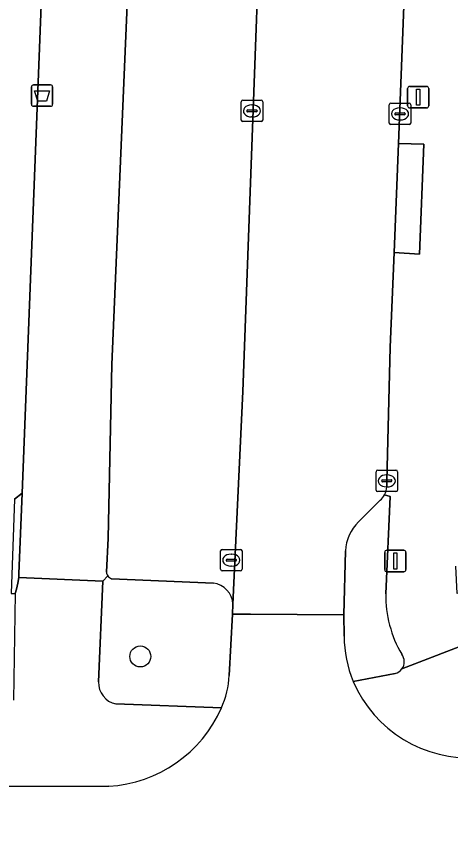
# Model space of a CAD drawing. Extents: x 161354 to 162026, y 386504 to 387460.
# Drawn here: x 161491.04 to 161511.3, y 386820.36 to 386858.12 of the extents above; entities that cross this region are included whole.
import ezdxf

# ---------------------------------------------------------------- set-up
doc = ezdxf.new("R2010")
doc.units = 0
for name, color, linetype in [('IMGEO_Afvalbak', 7, 'Continuous'), ('IMGEO_Boom', 7, 'Continuous'), ('IMGEO_Erf', 7, 'Continuous'), ('IMGEO_Groenvoorziening', 7, 'Continuous'), ('IMGEO_Haag', 7, 'Continuous'), ('IMGEO_Hek', 7, 'Continuous'), ('IMGEO_Kolk', 7, 'Continuous'), ('IMGEO_Lichtmast', 7, 'Continuous'), ('IMGEO_Parkeervlak_open', 7, 'Continuous'), ('IMGEO_Rijbaan_lokaal_open', 7, 'Continuous'), ('IMGEO_Voetpad_open', 7, 'Continuous')]:
    doc.layers.add(name, color=color, linetype=linetype)

msp = doc.modelspace()

# ---------------------------------------------------------------- linework, layer by layer
at = {"layer": 'IMGEO_Afvalbak'}
for p, q in [((161491.748, 386854.026), (161491.748, 386854.826)), ((161491.748, 386854.826), (161491.748, 386854.026)), ((161491.848, 386854.926), (161492.638, 386854.926)), ((161492.638, 386854.926), (161491.848, 386854.926)), ((161492.738, 386854.826), (161492.738, 386854.026)), ((161492.738, 386854.026), (161492.738, 386854.826)), ((161492.638, 386853.926), (161491.848, 386853.926)), ((161491.848, 386853.926), (161492.638, 386853.926))]:
    msp.add_line(p, q, dxfattribs=at)
msp.add_lwpolyline([(161491.891, 386854.64), (161492.595, 386854.64), (161492.446, 386854.17), (161492.04, 386854.17), (161491.891, 386854.64)], dxfattribs=at)
for centre, start, end in [((161491.848, 386854.826), 90, 180), ((161491.848, 386854.826), 90, 180), ((161492.638, 386854.826), 0, 90), ((161492.638, 386854.826), 360, 90), ((161491.848, 386854.026), 180, 270), ((161491.848, 386854.026), 180, 270), ((161492.638, 386854.026), 270, 0), ((161492.638, 386854.026), 270, 0)]:
    msp.add_arc(centre, 0.1, start, end, dxfattribs=at)
at = {"layer": 'IMGEO_Boom'}
msp.add_circle((161496.824, 386828.296), 0.489, dxfattribs=at)
at = {"layer": 'IMGEO_Erf'}
msp.add_lwpolyline([(161490.966, 386835.631), (161491.316, 386835.901), (161492.767, 386873.026)], dxfattribs=at)
at = {"layer": 'IMGEO_Groenvoorziening'}
msp.add_lwpolyline([(161491.316, 386835.901), (161490.966, 386835.631), (161490.808, 386831.227), (161490.988, 386831.224), (161491.058, 386831.438), (161491.12, 386831.707), (161491.158, 386831.981), (161491.169, 386832.147)], close=True, dxfattribs=at)
for points in [[(161508.265, 386831.216), (161508.464, 386835.753), (161508.206, 386835.826)], [(161508.002, 386835.57), (161506.999, 386834.57)], [(161506.39, 386833.21), (161506.315, 386830.237), (161506.329, 386829.238)], [(161495.308, 386832.053), (161495.083, 386831.807), (161494.873, 386827.115)], [(161500.23, 386831.711), (161495.485, 386831.914)], [(161501.115, 386830.263), (161501.143, 386830.733)], [(161500.973, 386827.416), (161501.115, 386830.263)], [(161506.75, 386827.133), (161508.706, 386827.502)], [(161495.677, 386826.081), (161500.602, 386825.898)]]:
    msp.add_lwpolyline(points, dxfattribs=at)
for centre, radius, start, end in [((161507.411, 386836.25), 0.901, 310.9812, 331.9179), ((161508.41, 386833.122), 2.022, 134.2553, 177.4996), ((161495.602, 386832.245), 0.351, 213.1783, 250.5358), ((161500.105, 386830.679), 1.039, 2.9742, 83.0884), ((161513.72, 386831.15), 5.456, 179.304, 210.3032), ((161511.634, 386829.204), 5.305, 179.6378, 202.982), ((161508.567, 386828.048), 0.564, 323.4162, 38.2566), ((161496.689, 386827.659), 4.291, 335.7751, 356.7571), ((161508.566, 386828.05), 0.566, 284.2771, 323.2714), ((161495.91, 386827.092), 1.037, 178.7036, 257.031)]:
    msp.add_arc(centre, radius, start, end, dxfattribs=at)
at = {"layer": 'IMGEO_Haag'}
msp.add_lwpolyline([(161491.316, 386835.901), (161490.966, 386835.631), (161490.808, 386831.227), (161490.988, 386831.224), (161491.058, 386831.438), (161491.12, 386831.707), (161491.158, 386831.981), (161491.169, 386832.147)], close=True, dxfattribs=at)
at = {"layer": 'IMGEO_Hek'}
for points in [[(161492.767, 386873.026), (161491.316, 386835.901)], [(161490.966, 386835.631), (161491.316, 386835.901)]]:
    msp.add_lwpolyline(points, dxfattribs=at)
at = {"layer": 'IMGEO_Kolk'}
for p, q in [((161501.529, 386853.286), (161501.529, 386854.138)), ((161501.604, 386854.212), (161502.456, 386854.212)), ((161502.017, 386853.992), (161502.042, 386853.992)), ((161502.53, 386854.138), (161502.53, 386853.286)), ((161508.43, 386853.147), (161508.43, 386853.999)), ((161508.505, 386854.073), (161509.357, 386854.073)), ((161508.918, 386853.853), (161508.943, 386853.853)), ((161509.431, 386853.999), (161509.431, 386853.147)), ((161501.788, 386853.706), (161501.788, 386853.718)), ((161502.226, 386853.669), (161501.828, 386853.669)), ((161501.831, 386853.755), (161502.229, 386853.755)), ((161502.272, 386853.718), (161502.272, 386853.706)), ((161508.689, 386853.567), (161508.689, 386853.579)), ((161509.127, 386853.53), (161508.729, 386853.53)), ((161508.732, 386853.616), (161509.13, 386853.616)), ((161509.173, 386853.579), (161509.173, 386853.567)), ((161502.456, 386853.212), (161501.604, 386853.212)), ((161502.04, 386853.432), (161502.015, 386853.432)), ((161508.941, 386853.293), (161508.916, 386853.293)), ((161509.357, 386853.073), (161508.505, 386853.073)), ((161507.814, 386836.05), (161507.814, 386836.902)), ((161507.889, 386836.976), (161508.741, 386836.976)), ((161508.815, 386836.902), (161508.815, 386836.05)), ((161508.073, 386836.47), (161508.073, 386836.482)), ((161508.116, 386836.519), (161508.514, 386836.519)), ((161508.302, 386836.756), (161508.327, 386836.756)), ((161508.557, 386836.482), (161508.557, 386836.47)), ((161508.511, 386836.433), (161508.113, 386836.433)), ((161508.325, 386836.196), (161508.3, 386836.196)), ((161508.741, 386835.976), (161507.889, 386835.976)), ((161500.565, 386832.357), (161500.565, 386833.209)), ((161500.64, 386833.283), (161501.492, 386833.283)), ((161501.566, 386833.209), (161501.566, 386832.357)), ((161500.824, 386832.777), (161500.824, 386832.789)), ((161501.262, 386832.74), (161500.864, 386832.74)), ((161500.867, 386832.826), (161501.265, 386832.826)), ((161501.053, 386833.063), (161501.078, 386833.063)), ((161501.308, 386832.789), (161501.308, 386832.777)), ((161501.076, 386832.503), (161501.051, 386832.503)), ((161501.492, 386832.283), (161500.64, 386832.283))]:
    msp.add_line(p, q, dxfattribs=at)
for points in [[(161501.529, 386853.286), (161501.529, 386854.138)], [(161501.604, 386854.212), (161502.456, 386854.212)], [(161502.53, 386854.138), (161502.53, 386853.286)], [(161508.43, 386853.147), (161508.43, 386853.999)], [(161508.505, 386854.073), (161509.357, 386854.073)], [(161509.431, 386853.999), (161509.431, 386853.147)], [(161502.456, 386853.212), (161501.604, 386853.212)], [(161509.357, 386853.073), (161508.505, 386853.073)], [(161507.814, 386836.05), (161507.814, 386836.902)], [(161507.889, 386836.976), (161508.741, 386836.976)], [(161508.815, 386836.902), (161508.815, 386836.05)], [(161508.741, 386835.976), (161507.889, 386835.976)], [(161500.565, 386832.357), (161500.565, 386833.209)], [(161500.64, 386833.283), (161501.492, 386833.283)], [(161501.566, 386833.209), (161501.566, 386832.357)], [(161501.492, 386832.283), (161500.64, 386832.283)]]:
    msp.add_lwpolyline(points, dxfattribs=at)
for centre, radius, start, end in [((161501.606, 386854.136), 0.0765, 91.552, 178.448), ((161501.606, 386854.136), 0.0765, 91.552, 178.448), ((161502.454, 386854.136), 0.0765, 1.552, 88.448), ((161502.454, 386854.136), 0.0765, 1.552, 88.448), ((161508.507, 386853.997), 0.0765, 91.552, 178.448), ((161508.507, 386853.997), 0.0765, 91.552, 178.448), ((161509.355, 386853.997), 0.0765, 1.552, 88.448), ((161509.355, 386853.997), 0.0765, 1.552, 88.448), ((161501.828, 386853.715), 0.0403, 85.8775, 175.7526), ((161501.825, 386853.705), 0.0366, 178.938, 274.7102), ((161502.229, 386853.712), 0.043, 264.8664, 352.4533), ((161502.233, 386853.717), 0.0386, 1.7309, 96.639), ((161508.729, 386853.576), 0.0403, 85.8775, 175.7526), ((161508.726, 386853.566), 0.0366, 178.938, 274.7102), ((161509.13, 386853.573), 0.043, 264.8664, 352.4533), ((161509.134, 386853.578), 0.0386, 1.7309, 96.639), ((161501.606, 386853.288), 0.0765, 181.552, 268.448), ((161501.606, 386853.288), 0.0765, 181.552, 268.448), ((161502.454, 386853.288), 0.0765, 271.552, 358.448), ((161502.454, 386853.288), 0.0765, 271.552, 358.448), ((161508.507, 386853.149), 0.0765, 181.552, 268.448), ((161508.507, 386853.149), 0.0765, 181.552, 268.448), ((161509.355, 386853.149), 0.0765, 271.552, 358.448), ((161509.355, 386853.149), 0.0765, 271.552, 358.448), ((161507.891, 386836.9), 0.0765, 91.552, 178.448), ((161507.891, 386836.9), 0.0765, 91.552, 178.448), ((161508.739, 386836.9), 0.0765, 1.552, 88.448), ((161508.739, 386836.9), 0.0765, 1.552, 88.448), ((161508.113, 386836.479), 0.0403, 85.8775, 175.7526), ((161508.518, 386836.481), 0.0386, 1.7309, 96.639), ((161508.11, 386836.469), 0.0366, 178.938, 274.7102), ((161508.514, 386836.476), 0.043, 264.8664, 352.4533), ((161507.891, 386836.052), 0.0765, 181.552, 268.448), ((161507.891, 386836.052), 0.0765, 181.552, 268.448), ((161508.739, 386836.052), 0.0765, 271.552, 358.448), ((161508.739, 386836.052), 0.0765, 271.552, 358.448), ((161500.642, 386833.207), 0.0765, 91.552, 178.448), ((161500.642, 386833.207), 0.0765, 91.552, 178.448), ((161501.49, 386833.207), 0.0765, 1.552, 88.448), ((161501.49, 386833.207), 0.0765, 1.552, 88.448), ((161500.864, 386832.786), 0.0403, 85.8775, 175.7526), ((161500.861, 386832.776), 0.0366, 178.938, 274.7102), ((161501.265, 386832.783), 0.043, 264.8664, 352.4533), ((161501.269, 386832.788), 0.0386, 1.7309, 96.639), ((161500.642, 386832.359), 0.0765, 181.552, 268.448), ((161500.642, 386832.359), 0.0765, 181.552, 268.448), ((161501.49, 386832.359), 0.0765, 271.552, 358.448), ((161501.49, 386832.359), 0.0765, 271.552, 358.448)]:
    msp.add_arc(centre, radius, start, end, dxfattribs=at)
for centre, major_axis, ratio, start_param, end_param in [((161502.016, 386853.712), (-0.387, 0.002), 0.722429, 4.712389, 7.853982), ((161502.041, 386853.712), (-0.39, 0.002), 0.717154, 1.570796, 4.712389), ((161508.917, 386853.573), (-0.387, 0.002), 0.722429, 4.712389, 7.853982), ((161508.942, 386853.573), (-0.39, 0.002), 0.717154, 1.570796, 4.712389), ((161508.301, 386836.476), (-0.387, 0.002), 0.722429, 4.712389, 7.853982), ((161508.326, 386836.476), (-0.39, 0.002), 0.717154, 1.570796, 4.712389), ((161501.052, 386832.783), (-0.387, 0.002), 0.722429, 4.712389, 7.853982), ((161501.077, 386832.783), (-0.39, 0.002), 0.717154, 1.570796, 4.712389)]:
    msp.add_ellipse(centre, major_axis=major_axis, ratio=ratio, start_param=start_param, end_param=end_param, dxfattribs=at)
at = {"layer": 'IMGEO_Lichtmast'}
for p, q in [((161509.281, 386853.952), (161509.281, 386854.752)), ((161509.281, 386854.752), (161509.281, 386853.952)), ((161509.381, 386854.852), (161510.171, 386854.852)), ((161510.171, 386854.852), (161509.381, 386854.852)), ((161510.271, 386854.752), (161510.271, 386853.952)), ((161510.271, 386853.952), (161510.271, 386854.752)), ((161510.171, 386853.852), (161509.381, 386853.852)), ((161509.381, 386853.852), (161510.171, 386853.852)), ((161508.216, 386832.343), (161508.216, 386833.143)), ((161508.216, 386833.143), (161508.216, 386832.343)), ((161508.316, 386833.243), (161509.106, 386833.243)), ((161509.106, 386833.243), (161508.316, 386833.243)), ((161509.206, 386833.143), (161509.206, 386832.343)), ((161509.206, 386832.343), (161509.206, 386833.143)), ((161509.106, 386832.243), (161508.316, 386832.243)), ((161508.316, 386832.243), (161509.106, 386832.243))]:
    msp.add_line(p, q, dxfattribs=at)
for points in [[(161509.701, 386854.727), (161509.851, 386854.727), (161509.851, 386853.977), (161509.701, 386853.977), (161509.701, 386854.727)], [(161508.636, 386833.118), (161508.786, 386833.118), (161508.786, 386832.368), (161508.636, 386832.368), (161508.636, 386833.118)]]:
    msp.add_lwpolyline(points, dxfattribs=at)
for centre, start, end in [((161509.381, 386854.752), 90, 180), ((161509.381, 386854.752), 90, 180), ((161510.171, 386854.752), 0, 90), ((161510.171, 386854.752), 360, 90), ((161509.381, 386853.952), 180, 270), ((161509.381, 386853.952), 180, 270), ((161510.171, 386853.952), 270, 0), ((161510.171, 386853.952), 270, 0), ((161508.316, 386833.143), 90, 180), ((161508.316, 386833.143), 90, 180), ((161509.106, 386833.143), 0, 90), ((161509.106, 386833.143), 360, 90), ((161508.316, 386832.343), 180, 270), ((161508.316, 386832.343), 180, 270), ((161509.106, 386832.343), 270, 0), ((161509.106, 386832.343), 270, 0)]:
    msp.add_arc(centre, 0.1, start, end, dxfattribs=at)
at = {"layer": 'IMGEO_Parkeervlak_open'}
for points in [[(161501.143, 386830.733), (161501.602, 386840.641), (161502.894, 386875.753)], [(161496.787, 386872.176), (161495.49, 386841.89), (161495.326, 386833.799), (161495.248, 386832.221)], [(161495.485, 386831.914), (161500.23, 386831.711)]]:
    msp.add_lwpolyline(points, dxfattribs=at)
for centre, radius, start, end in [((161495.621, 386832.26), 0.375, 185.893, 213.4146), ((161495.602, 386832.245), 0.351, 213.1783, 250.5358), ((161500.105, 386830.679), 1.039, 2.9742, 83.0884)]:
    msp.add_arc(centre, radius, start, end, dxfattribs=at)
at = {"layer": 'IMGEO_Rijbaan_lokaal_open'}
for points in [[(161509.464, 386867.795), (161509.854, 386877.091), (161510.074, 386882.337), (161510.162, 386884.447), (161503.297, 386884.723), (161502.894, 386875.753), (161501.602, 386840.641), (161501.143, 386830.733), (161501.115, 386830.263), (161501.963, 386830.261), (161506.315, 386830.237), (161506.39, 386833.21)], [(161508.312, 386836.198), (161508.315, 386836.476), (161508.474, 386842.71), (161508.658, 386847.12), (161508.864, 386852.19), (161509.464, 386867.795)], [(161506.999, 386834.57), (161508.002, 386835.57)], [(161506.329, 386829.238), (161506.315, 386830.237), (161501.963, 386830.261), (161501.115, 386830.263), (161500.973, 386827.416)], [(161495.357, 386822.252), (161489.45, 386822.233), (161489.397, 386816.21), (161489.519, 386816.209)]]:
    msp.add_lwpolyline(points, dxfattribs=at)
for centre, radius, start, end in [((161507.408, 386836.255), 0.906, 331.7724, 356.4182), ((161507.411, 386836.25), 0.901, 310.9812, 331.9179), ((161508.41, 386833.122), 2.022, 134.2553, 177.4996), ((161511.634, 386829.204), 5.305, 179.6378, 202.982), ((161496.689, 386827.659), 4.291, 335.7751, 356.7571), ((161512.15, 386829.439), 5.872, 203.1271, 274.1531), ((161495.009, 386828.348), 6.106, 273.2685, 336.3408)]:
    msp.add_arc(centre, radius, start, end, dxfattribs=at)
at = {"layer": 'IMGEO_Voetpad_open'}
for points in [[(161511.712, 386921.424), (161510.279, 386887.244), (161510.162, 386884.447), (161510.074, 386882.337), (161510.573, 386882.314), (161510.353, 386877.068), (161509.854, 386877.091), (161509.464, 386867.795), (161508.864, 386852.19), (161510.036, 386852.158), (161509.837, 386847.043), (161508.658, 386847.12), (161508.474, 386842.71), (161508.315, 386836.476), (161508.312, 386836.198)], [(161492.767, 386873.026), (161491.316, 386835.901), (161491.169, 386832.147), (161491.158, 386831.981), (161495.083, 386831.807), (161495.308, 386832.053)], [(161495.248, 386832.221), (161495.326, 386833.799), (161495.49, 386841.89), (161496.787, 386872.176)], [(161508.206, 386835.826), (161508.464, 386835.753), (161508.265, 386831.216)], [(161509.02, 386827.712), (161512.522, 386829.076), (161513.103, 386829.325), (161513.523, 386829.505), (161512.578, 386831.657), (161512.001, 386831.405), (161511.756, 386831.298), (161511.587, 386831.224), (161511.539, 386832.502)], [(161494.873, 386827.115), (161495.083, 386831.807), (161491.158, 386831.981), (161491.12, 386831.707), (161491.058, 386831.438), (161490.988, 386831.224), (161490.906, 386826.264)], [(161512.522, 386829.076), (161509.02, 386827.712)], [(161508.706, 386827.502), (161506.75, 386827.133)], [(161500.602, 386825.898), (161495.677, 386826.081)], [(161488.993, 386822.235), (161489.45, 386822.233), (161495.357, 386822.252)]]:
    msp.add_lwpolyline(points, dxfattribs=at)
msp.add_lwpolyline([(161510.036, 386852.158), (161508.864, 386852.19), (161508.658, 386847.12), (161509.837, 386847.043)], close=True, dxfattribs=at)
for centre, radius, start, end in [((161507.408, 386836.255), 0.906, 331.7724, 356.4182), ((161495.621, 386832.26), 0.375, 185.893, 213.4146), ((161513.72, 386831.15), 5.456, 179.304, 210.3032), ((161508.567, 386828.048), 0.564, 323.4162, 38.2566), ((161508.566, 386828.05), 0.566, 284.2771, 323.2714), ((161495.91, 386827.092), 1.037, 178.7036, 257.031), ((161512.15, 386829.439), 5.872, 203.1271, 274.1531), ((161495.009, 386828.348), 6.106, 273.2685, 336.3408)]:
    msp.add_arc(centre, radius, start, end, dxfattribs=at)

doc.saveas('drawing.dxf')
